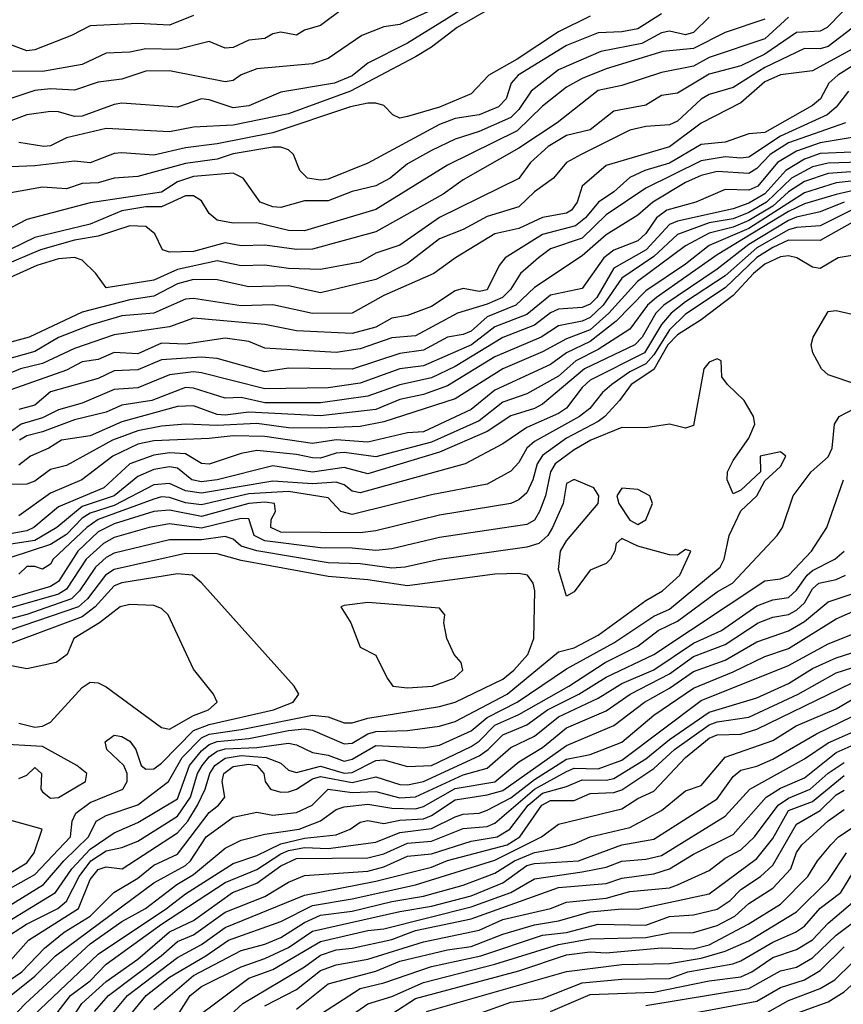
# Model space of a CAD drawing. Header units: metres. Extents: x -51132 to -49532, y -231222 to -229437.
# Tile 410 of 656: x -50319 to -50267, y -230477 to -230415. Entities that reach past the tile are written whole.
import ezdxf

# ---------------------------------------------------------------- set-up
doc = ezdxf.new("R2010")
doc.units = ezdxf.units.M
for name, color, linetype in [('CONTOUR_HALF', 8, 'Continuous'), ('CONTOUR_INDEX', 1, 'Continuous'), ('CONTOUR_INTER', 3, 'Continuous')]:
    doc.layers.add(name, color=color, linetype=linetype)

msp = doc.modelspace()

# ---------------------------------------------------------------- linework, layer by layer
at = {"layer": 'CONTOUR_HALF'}
for points, elevation in [([(-50287.08, -230413.222), (-50291.451, -230415.759), (-50293.08, -230417.005), (-50294.08, -230417.606), (-50298.192, -230419.759), (-50302.08, -230421.191), (-50305.58, -230421.92), (-50308.08, -230422.042), (-50309.58, -230422.33), (-50313.58, -230422.127), (-50316.08, -230422.717), (-50317.08, -230423.203), (-50317.496, -230423.259), (-50319.08, -230422.999)], 42.5), ([(-50267.183, -230414.759), (-50268.151, -230415.759), (-50268.58, -230415.978), (-50270.08, -230416.07), (-50272.08, -230417.426), (-50273.58, -230418.162), (-50275.58, -230418.697), (-50277.58, -230419.893), (-50278.58, -230420.037), (-50279.58, -230420.64), (-50281.58, -230421.02), (-50283.08, -230422.197), (-50284.58, -230422.562), (-50285.735, -230423.259), (-50286.837, -230424.259), (-50287.58, -230425.274), (-50292.58, -230427.725), (-50295.08, -230429.478), (-50296.58, -230429.977), (-50297.58, -230430.544), (-50300.08, -230431.013), (-50302.08, -230430.937), (-50303.58, -230430.723), (-50305.08, -230430.777), (-50306.58, -230430.462), (-50309.08, -230431.007), (-50310.58, -230431.675), (-50313.58, -230432.166), (-50314.228, -230431.259), (-50315.08, -230430.408), (-50315.58, -230430.249), (-50316.58, -230430.339), (-50317.945, -230430.759), (-50320.08, -230431.728)], 39.5), ([(-50293.302, -230414.759), (-50295.08, -230415.562), (-50296.08, -230415.707), (-50297.46, -230416.259), (-50299.58, -230417.703), (-50300.58, -230418.051), (-50304.08, -230418.362), (-50305.08, -230418.743), (-50305.58, -230419.087), (-50306.08, -230419.172), (-50309.58, -230418.479), (-50311.08, -230418.503), (-50312.58, -230419.001), (-50314.08, -230419.201), (-50315.58, -230419.7), (-50317.08, -230419.63), (-50318.08, -230419.72), (-50320.08, -230420.398)], 43.5), ([(-50278.58, -230414.888), (-50280.08, -230415.832), (-50281.08, -230416.037), (-50282.58, -230416.095), (-50284.58, -230416.898), (-50287.619, -230418.759), (-50288.053, -230419.259), (-50288.378, -230420.259), (-50288.849, -230420.759), (-50290.08, -230421.258), (-50291.58, -230421.498), (-50292.58, -230421.864), (-50297.08, -230424.308), (-50299.58, -230425.304), (-50300.08, -230425.376), (-50300.89, -230425.259), (-50301.364, -230424.759), (-50301.765, -230423.759), (-50302.08, -230423.465), (-50302.58, -230423.287), (-50303.08, -230423.301), (-50305.58, -230423.717), (-50306.58, -230424.048), (-50308.58, -230424.323), (-50311.58, -230425.15), (-50313.08, -230425.252), (-50314.08, -230425.541), (-50315.08, -230425.588), (-50316.08, -230425.929), (-50317.58, -230425.819), (-50319.58, -230426.169)], 41.5), ([(-50308.08, -230414.994), (-50309.58, -230415.611), (-50311.58, -230415.511), (-50314.58, -230415.641), (-50315.756, -230416.259), (-50318.08, -230417.154), (-50318.58, -230417.219), (-50319.58, -230416.848)], 44.5), ([(-50272.08, -230415.23), (-50274.58, -230416.067), (-50276.58, -230417.076), (-50278.495, -230417.259), (-50282.08, -230418.368), (-50283.58, -230418.96), (-50284.58, -230419.517), (-50286.08, -230420.704), (-50287.675, -230422.259), (-50292.08, -230424.431), (-50296.58, -230427.216), (-50301.08, -230428.578), (-50302.08, -230428.552), (-50304.08, -230428.069), (-50305.58, -230428.094), (-50306.58, -230427.904), (-50307.08, -230427.479), (-50307.58, -230426.676), (-50308.08, -230426.353), (-50308.58, -230426.361), (-50310.08, -230427.048), (-50311.08, -230427.061), (-50312.58, -230427.315), (-50314.58, -230428.152), (-50318.08, -230428.984), (-50319.58, -230429.733)], 40.5), ([(-50266.58, -230417.127), (-50269.08, -230418.487), (-50271.08, -230418.743), (-50272.08, -230419.175), (-50273.58, -230420.511), (-50276.08, -230421.775), (-50278.08, -230423.271), (-50282.08, -230424.447), (-50283.589, -230425.759), (-50283.905, -230426.759), (-50284.249, -230427.259), (-50284.58, -230427.463), (-50286.08, -230427.72), (-50287.58, -230428.417), (-50289.08, -230428.754), (-50291.567, -230430.259), (-50292.94, -230431.259), (-50296.08, -230432.644), (-50298.08, -230433.755), (-50300.58, -230433.787), (-50303.08, -230433.24), (-50305.08, -230433.291), (-50308.08, -230432.826), (-50308.58, -230432.877), (-50310.564, -230433.759), (-50312.58, -230433.931), (-50314.58, -230434.509), (-50316.58, -230435.299), (-50318.08, -230436.178), (-50320.08, -230436.738)], 38.5), ([(-50266.8, -230419.759), (-50267.58, -230420.767), (-50268.142, -230421.259), (-50271.08, -230422.613), (-50273.08, -230423.919), (-50273.58, -230423.997), (-50274.58, -230423.911), (-50276.08, -230424.162), (-50279.58, -230425.877), (-50282.08, -230427.553), (-50283.58, -230429.035), (-50285.58, -230429.709), (-50286.329, -230430.259), (-50287.461, -230431.259), (-50288.102, -230432.259), (-50288.609, -230432.759), (-50289.58, -230433.196), (-50291.442, -230433.759), (-50294.08, -230435.177), (-50295.58, -230435.319), (-50297.58, -230436.011), (-50299.08, -230436.228), (-50303.58, -230435.968), (-50304.58, -230435.55), (-50306.08, -230435.327), (-50308.58, -230435.712), (-50310.08, -230435.654), (-50311.58, -230436.309), (-50313.08, -230436.243), (-50314.08, -230436.665), (-50315.08, -230436.817), (-50316.08, -230437.353), (-50319.58, -230438.583)], 37.5), ([(-50266.08, -230422.6), (-50268.58, -230423.033), (-50270.08, -230423.554), (-50271.287, -230424.259), (-50272.524, -230425.759), (-50273.08, -230426.004), (-50274.58, -230425.972), (-50276.426, -230426.759), (-50278.249, -230427.259), (-50278.911, -230427.759), (-50279.58, -230428.727), (-50280.08, -230429.205), (-50281.58, -230429.782), (-50282.218, -230430.259), (-50283.58, -230432.205), (-50285.58, -230432.616), (-50287.08, -230433.836), (-50289.08, -230434.621), (-50290.56, -230435.759), (-50293.58, -230437.071), (-50295.08, -230437.265), (-50297.58, -230438.162), (-50299.58, -230438.461), (-50303.58, -230438.526), (-50307.58, -230437.506), (-50308.08, -230437.444), (-50309.58, -230437.641), (-50311.58, -230438.47), (-50313.08, -230438.555), (-50315.08, -230439.419), (-50316.58, -230439.847), (-50317.58, -230440.355), (-50318.93, -230440.759), (-50320.08, -230441.589)], 36.5), ([(-50266.08, -230424.251), (-50268.08, -230424.296), (-50269.08, -230424.543), (-50270.397, -230425.259), (-50271.974, -230426.759), (-50273.08, -230427.407), (-50274.08, -230427.82), (-50275.58, -230428.073), (-50277.58, -230428.809), (-50279.08, -230430.181), (-50281.08, -230431.556), (-50282.262, -230433.259), (-50283.08, -230434.028), (-50283.58, -230434.264), (-50285.08, -230434.561), (-50286.16, -230435.259), (-50289.08, -230436.511), (-50292.08, -230438.338), (-50293.58, -230438.877), (-50295.08, -230439.205), (-50296.58, -230439.826), (-50300.08, -230440.216), (-50304.58, -230439.985), (-50306.08, -230440.176), (-50306.58, -230440.137), (-50308.08, -230439.597), (-50309.08, -230439.638), (-50312.58, -230440.606), (-50314.58, -230441.478), (-50316.384, -230441.759), (-50317.186, -230442.259), (-50318.352, -230442.759), (-50319.08, -230443.337)], 35.5), ([(-50266.08, -230425.368), (-50267.58, -230425.548), (-50269.58, -230426.174), (-50273.08, -230428.412), (-50275.58, -230429.489), (-50277.08, -230430.66), (-50279.58, -230432.349), (-50281.433, -230434.259), (-50283.08, -230435.55), (-50284.566, -230436.259), (-50285.58, -230436.996), (-50289.08, -230438.617), (-50290.58, -230439.818), (-50293.58, -230441.242), (-50294.58, -230441.296), (-50297.08, -230441.881), (-50299.08, -230441.745), (-50300.58, -230441.968), (-50303.58, -230441.533), (-50305.58, -230441.476), (-50307.08, -230441.662), (-50310.58, -230441.805), (-50311.58, -230442), (-50313.166, -230442.759), (-50315.11, -230444.259), (-50317.08, -230445.108), (-50319.08, -230446.519)], 34.5), ([(-50267.08, -230426.77), (-50268.58, -230427.376), (-50270.08, -230427.697), (-50270.58, -230427.92), (-50273.08, -230429.432), (-50275.08, -230430.993), (-50278.433, -230433.259), (-50278.934, -230433.759), (-50279.8, -230435.259), (-50280.277, -230435.759), (-50283.44, -230437.259), (-50286.08, -230439.484), (-50286.58, -230439.756), (-50288.08, -230440.226), (-50289.58, -230441.206), (-50292.58, -230442.504), (-50297.08, -230443.884), (-50298.58, -230443.488), (-50300.58, -230443.779), (-50303.08, -230443.372), (-50306.58, -230444.252), (-50307.58, -230444.377), (-50308.17, -230444.259), (-50309.08, -230443.519), (-50309.58, -230443.432), (-50310.58, -230443.612), (-50311.58, -230444.049), (-50313.08, -230445.275), (-50315.08, -230445.948), (-50316.677, -230447.259), (-50318.08, -230448.071), (-50319.58, -230448.303)], 33.5), ([(-50266.58, -230428.043), (-50268.58, -230429.18), (-50270.58, -230429.166), (-50271.58, -230429.61), (-50272.58, -230430.243), (-50274.58, -230432.166), (-50277.08, -230433.816), (-50278.08, -230434.813), (-50279.08, -230436.38), (-50279.58, -230436.953), (-50280.58, -230437.445), (-50281.725, -230438.259), (-50282.295, -230438.759), (-50283.101, -230439.759), (-50283.757, -230440.259), (-50286.58, -230441.842), (-50287.07, -230442.259), (-50287.58, -230443.172), (-50288.08, -230443.713), (-50289.58, -230444.526), (-50293.08, -230445.197), (-50298.08, -230446.432), (-50298.784, -230446.259), (-50299.58, -230445.396), (-50302.08, -230444.998), (-50304.58, -230445.147), (-50307.58, -230445.828), (-50308.58, -230445.71), (-50309.58, -230445.365), (-50310.08, -230445.329), (-50310.58, -230445.475), (-50314.08, -230446.76), (-50314.795, -230447.259), (-50316.921, -230449.259), (-50317.08, -230449.566), (-50317.58, -230449.894), (-50318.08, -230449.713), (-50318.58, -230449.711), (-50319.08, -230450.191)], 32.5), ([(-50320.08, -230473.211), (-50318.593, -230472.259), (-50316.616, -230471.259), (-50316.08, -230470.808), (-50315.27, -230469.259), (-50314.55, -230468.259), (-50313.58, -230467.635), (-50312.58, -230467.415), (-50311.58, -230467.021), (-50309.08, -230465.449), (-50308.26, -230464.259), (-50307.815, -230462.759), (-50307.524, -230462.259), (-50307.08, -230461.712), (-50306.58, -230461.356), (-50306.08, -230461.208), (-50304.08, -230461.118), (-50302.08, -230460.842), (-50301.58, -230460.949), (-50300.58, -230461.447), (-50299.58, -230461.615), (-50298.58, -230461.974), (-50298.08, -230461.864), (-50296.58, -230460.999), (-50293.58, -230461.146), (-50292.58, -230460.974), (-50290.58, -230460.075), (-50289.58, -230459.232), (-50287.671, -230458.259), (-50284.58, -230456.166), (-50281.58, -230454.524), (-50279.08, -230452.846), (-50278.08, -230452.402), (-50274.898, -230449.759), (-50274.637, -230449.259), (-50274.313, -230447.759), (-50273.58, -230446.209), (-50272.58, -230445.273), (-50272.08, -230444.31), (-50271.08, -230443.413), (-50270.76, -230442.759), (-50271.08, -230442.489), (-50272.366, -230442.759), (-50272.355, -230443.759), (-50273.58, -230444.914), (-50274.08, -230445.142), (-50274.446, -230444.259), (-50274.42, -230443.759), (-50274.08, -230443.029), (-50273.08, -230441.639), (-50272.705, -230440.759), (-50272.793, -230440.259), (-50273.373, -230439.259), (-50274.428, -230438.259), (-50274.777, -230437.759), (-50274.836, -230436.759), (-50275.08, -230436.627), (-50275.58, -230436.835), (-50275.911, -230437.259), (-50276.58, -230440.832), (-50277.08, -230441.009), (-50278.08, -230440.759), (-50279.58, -230440.986), (-50281.08, -230440.967), (-50283.041, -230441.759), (-50284.08, -230442.37), (-50285.287, -230443.259), (-50285.585, -230443.759), (-50285.893, -230445.259), (-50286.281, -230446.259), (-50286.58, -230446.79), (-50287.08, -230447.075), (-50292.58, -230447.884), (-50295.58, -230448.606), (-50296.58, -230448.706), (-50298.08, -230448.558), (-50300.08, -230448.549), (-50303.58, -230448.1), (-50304.254, -230447.759), (-50304.58, -230446.72), (-50305.08, -230446.695), (-50307.58, -230447.295), (-50309.58, -230447.032), (-50310.858, -230447.259), (-50313.08, -230447.885), (-50313.745, -230448.259), (-50314.834, -230449.259), (-50316.08, -230451.157), (-50316.58, -230451.461), (-50321.08, -230452.752)], 31.5), ([(-50320.58, -230476.388), (-50318.882, -230475.259), (-50317.452, -230473.759), (-50316.218, -230472.759), (-50314.578, -230471.759), (-50313.099, -230470.259), (-50311.58, -230469.365), (-50310.58, -230468.535), (-50309.08, -230467.838), (-50307.08, -230465.228), (-50306.49, -230464.759), (-50306.104, -230464.259), (-50306.273, -230463.259), (-50306.171, -230462.759), (-50305.58, -230462.323), (-50304.58, -230462.175), (-50304.08, -230462.267), (-50303.649, -230462.759), (-50303.556, -230463.259), (-50303.22, -230463.759), (-50302.58, -230463.941), (-50302.08, -230463.925), (-50301.58, -230463.74), (-50300.58, -230463.104), (-50300.08, -230462.961), (-50298.08, -230463.324), (-50296.58, -230462.971), (-50295.08, -230463.461), (-50294.58, -230463.475), (-50293.58, -230463.26), (-50290.08, -230461.638), (-50289.502, -230461.259), (-50288.58, -230460.325), (-50287.08, -230459.705), (-50285.774, -230458.759), (-50283.801, -230457.759), (-50282.08, -230456.696), (-50279.08, -230455.265), (-50272.08, -230450.614), (-50271.08, -230450.497), (-50270.58, -230450.279), (-50269.14, -230448.759), (-50268.17, -230447.259), (-50267.13, -230444.259)], 32.5), ([(-50321.08, -230471.94), (-50317.516, -230469.759), (-50316.249, -230468.259), (-50314.693, -230466.759), (-50314.206, -230465.759), (-50313.58, -230465.404), (-50311.58, -230464.729), (-50309.644, -230463.259), (-50308.793, -230461.759), (-50307.58, -230460.508), (-50307.08, -230460.282), (-50305.08, -230459.994), (-50300.58, -230459.076), (-50299.58, -230459.188), (-50298.58, -230459.574), (-50298.08, -230459.562), (-50297.08, -230459.27), (-50292.58, -230458.544), (-50291.58, -230458.269), (-50288.58, -230456.812), (-50287.893, -230456.259), (-50287.014, -230455.259), (-50286.636, -230454.259), (-50286.57, -230451.259), (-50286.681, -230450.759), (-50287.031, -230450.259), (-50287.58, -230450.161), (-50289.08, -230450.206), (-50294.58, -230450.94), (-50297.08, -230450.553), (-50299.58, -230450.344), (-50305.08, -230449.33), (-50306.58, -230448.928), (-50308.58, -230448.901), (-50313.08, -230449.9), (-50313.621, -230450.259), (-50314.762, -230451.759), (-50315.323, -230452.259), (-50320.58, -230454.053)], 30.5), ([(-50319.58, -230478.222), (-50318.656, -230477.259), (-50314.58, -230473.492), (-50312.58, -230472.092), (-50311.101, -230471.259), (-50309.13, -230469.759), (-50308.08, -230469.122), (-50306.08, -230467.462), (-50305.08, -230466.96), (-50303.58, -230466.582), (-50301.409, -230466.259), (-50300.08, -230465.745), (-50299.08, -230465.024), (-50298.58, -230464.862), (-50297.08, -230464.704), (-50295.58, -230464.948), (-50294.08, -230464.981), (-50293.58, -230464.836), (-50291.58, -230463.712), (-50289.08, -230463.294), (-50287.58, -230462.016), (-50286.08, -230461.126), (-50284.58, -230459.876), (-50282.08, -230458.817), (-50280.557, -230457.759), (-50278.08, -230456.491), (-50276.58, -230455.397), (-50274.58, -230454.633), (-50272.491, -230453.259), (-50271.58, -230452.918), (-50270.58, -230452.734), (-50270.08, -230452.47), (-50269.58, -230452.011), (-50269.08, -230451.123), (-50268.669, -230450.759), (-50267.58, -230450.545), (-50266.994, -230450.259)], 33.5), ([(-50319.08, -230459.582), (-50318.08, -230459.851), (-50317.58, -230459.788), (-50317.08, -230459.517), (-50315.08, -230457.343), (-50314.58, -230457.017), (-50314.08, -230457.042), (-50313.58, -230457.303), (-50310.08, -230459.865), (-50309.58, -230459.968), (-50308.08, -230459.102), (-50307.137, -230458.759), (-50306.573, -230458.259), (-50306.819, -230457.759), (-50308.08, -230456.184), (-50309.67, -230452.759), (-50310.08, -230452.362), (-50310.58, -230452.182), (-50312.08, -230452.116), (-50312.703, -230452.259), (-50313.989, -230453.259), (-50315.613, -230454.259), (-50316.032, -230455.259), (-50316.721, -230455.759), (-50318.58, -230456.158), (-50320.08, -230455.868)], 29.5), ([(-50317.08, -230478.386), (-50315.816, -230476.759), (-50314.58, -230475.834), (-50313.58, -230474.769), (-50310.08, -230472.249), (-50306.08, -230469.64), (-50304.08, -230468.82), (-50302.58, -230467.821), (-50302.08, -230467.614), (-50301.08, -230467.419), (-50299.58, -230467.485), (-50296.58, -230467.096), (-50295.08, -230466.472), (-50293.08, -230466.232), (-50291.58, -230465.487), (-50291.08, -230465.333), (-50290.08, -230465.271), (-50289.58, -230465.078), (-50288.08, -230464.294), (-50286.58, -230463.14), (-50284.58, -230461.861), (-50283.08, -230461.572), (-50281.08, -230460.784), (-50279.08, -230459.09), (-50276.58, -230457.384), (-50274.08, -230456.365), (-50272.08, -230455.379), (-50270.58, -230454.882), (-50267.58, -230453.006), (-50264.736, -230451.759)], 34.5), ([(-50314.31, -230477.759), (-50313.419, -230476.759), (-50310.114, -230474.259), (-50309.08, -230473.337), (-50308.08, -230472.929), (-50306.08, -230471.504), (-50303.58, -230470.512), (-50302.08, -230469.602), (-50301.08, -230469.188), (-50297.08, -230468.908), (-50296.08, -230468.642), (-50294.58, -230467.97), (-50293.08, -230467.832), (-50290.58, -230467.019), (-50288.932, -230466.759), (-50288.138, -230466.259), (-50286.98, -230464.759), (-50286.08, -230464.008), (-50284.58, -230463.585), (-50283.58, -230463.156), (-50282.08, -230463.186), (-50281.58, -230463.086), (-50279.58, -230461.83), (-50278.08, -230460.625), (-50275.58, -230458.892), (-50272.58, -230457.984), (-50270.58, -230457.082), (-50269.08, -230456.153), (-50267.58, -230455.482), (-50266.08, -230454.985)], 35.5), ([(-50312.58, -230478.628), (-50311.053, -230476.759), (-50309.58, -230475.595), (-50307.296, -230474.259), (-50305.876, -230473.259), (-50302.58, -230472.082), (-50300.58, -230471.079), (-50298.08, -230470.661), (-50294.08, -230469.773), (-50289.08, -230468.227), (-50286.158, -230466.759), (-50285.08, -230465.962), (-50281.08, -230464.993), (-50280.08, -230464.342), (-50279.08, -230463.876), (-50277.073, -230461.759), (-50275.58, -230460.528), (-50275.08, -230460.323), (-50273.58, -230460.289), (-50272.58, -230459.964), (-50266.58, -230457.048)], 36.5), ([(-50270.58, -230478.059), (-50268.08, -230477.156), (-50267.08, -230476.527), (-50265.08, -230474.716), (-50262.651, -230472.259), (-50260.95, -230470.259), (-50260.08, -230469.658), (-50258.58, -230469.148), (-50257.58, -230469.086), (-50255.08, -230468.575), (-50253.58, -230468.069), (-50252.08, -230468.072), (-50250.58, -230467.912), (-50249.791, -230467.759), (-50249.08, -230467.457), (-50247.58, -230466.261), (-50241.459, -230459.759), (-50240.08, -230458.929)], 44.5), ([(-50309.08, -230478.004), (-50308.278, -230476.759), (-50307.58, -230476.182), (-50305.08, -230474.946), (-50303.58, -230474.42), (-50302.08, -230473.719), (-50300.58, -230472.691), (-50295.08, -230471.447), (-50293.08, -230471.127), (-50290.58, -230470.467), (-50288.58, -230469.653), (-50287.08, -230468.566), (-50286.58, -230468.437), (-50283.814, -230468.259), (-50281.08, -230467.253), (-50279.08, -230466.903), (-50275.08, -230464.356), (-50274.08, -230462.958), (-50273.58, -230462.561), (-50272.58, -230462.297), (-50271.58, -230461.86), (-50268.818, -230460.259), (-50266.58, -230459.177)], 37.5), ([(-50306.58, -230478.736), (-50304.959, -230477.259), (-50301.08, -230474.948), (-50300.08, -230474.219), (-50299.08, -230473.873), (-50298.08, -230473.772), (-50295.58, -230473.214), (-50294.08, -230472.664), (-50290.58, -230471.926), (-50285.08, -230469.937), (-50282.08, -230469.697), (-50281.08, -230469.353), (-50279.08, -230469.088), (-50278.08, -230468.768), (-50276.58, -230467.834), (-50274.08, -230466.598), (-50271.982, -230464.259), (-50271.08, -230463.693), (-50269.58, -230463.037), (-50267.58, -230461.446), (-50266.08, -230460.767)], 38.5), ([(-50319.08, -230463.07), (-50318.58, -230462.868), (-50318.08, -230462.394), (-50317.645, -230462.759), (-50317.684, -230463.759), (-50317.58, -230463.916), (-50317.08, -230464.316), (-50316.58, -230464.279), (-50314.879, -230463.259), (-50314.798, -230462.759), (-50315.418, -230462.259), (-50317.58, -230461.054), (-50320.58, -230460.899)], 29.5), ([(-50301.58, -230477.617), (-50299.58, -230476.013), (-50296.58, -230475.213), (-50295.08, -230474.588), (-50292.08, -230473.862), (-50290.58, -230473.657), (-50288.58, -230472.885), (-50286.58, -230472.297), (-50285.08, -230472.035), (-50283.08, -230471.488), (-50281.08, -230471.286), (-50280.08, -230471.319), (-50275.58, -230470.349), (-50272.58, -230468.112), (-50271.58, -230466.854), (-50270.58, -230465.096), (-50269.08, -230464.529), (-50267.08, -230462.879)], 39.5), ([(-50300.08, -230479.356), (-50297.08, -230477.272), (-50295.58, -230476.818), (-50293.58, -230475.937), (-50289.08, -230474.78), (-50285.08, -230473.528), (-50283.08, -230473.171), (-50279.58, -230473.102), (-50278.08, -230472.799), (-50276.58, -230472.789), (-50275.08, -230472.343), (-50273.969, -230471.759), (-50273.08, -230470.956), (-50271.58, -230469.982), (-50270.446, -230468.759), (-50270.08, -230467.738), (-50269.752, -230467.259), (-50268.08, -230465.736), (-50267.08, -230465.032)], 40.5), ([(-50319.58, -230469.002), (-50318.58, -230468.389), (-50318.111, -230467.759), (-50317.61, -230466.259), (-50320.58, -230465.454)], 29.5), ([(-50293.387, -230477.759), (-50284.58, -230475.228), (-50281.08, -230474.8), (-50278.08, -230474.728), (-50276.08, -230474.401), (-50274.58, -230473.956), (-50273.08, -230473.298), (-50270.08, -230471.488), (-50268.08, -230469.502), (-50266.935, -230467.759)], 41.5), ([(-50285.58, -230477.763), (-50283.08, -230476.678), (-50279.08, -230476.533), (-50275.58, -230475.831), (-50273.58, -230475.577), (-50272.89, -230475.259), (-50271.58, -230474.363), (-50270.08, -230473.846), (-50269.08, -230473.233), (-50268.08, -230472.183), (-50266.413, -230470.759)], 42.5), ([(-50277.08, -230477.948), (-50272.58, -230477.114), (-50271.08, -230476.241), (-50269.58, -230475.76), (-50268.58, -230475.169), (-50267.08, -230473.674)], 43.5)]:
    msp.add_lwpolyline(points, dxfattribs=dict(at, elevation=elevation))
at = {"layer": 'CONTOUR_INDEX'}
for points, elevation in [([(-50270.58, -230415.097), (-50272.08, -230416.479), (-50275.58, -230417.646), (-50276.58, -230418.183), (-50278.58, -230418.591), (-50281.08, -230419.407), (-50282.58, -230419.72), (-50285.169, -230421.759), (-50287.58, -230423.354), (-50291.08, -230425.355), (-50292.347, -230426.259), (-50296.58, -230428.64), (-50300.58, -230429.722), (-50301.58, -230429.751), (-50303.58, -230429.479), (-50305.08, -230429.512), (-50306.08, -230429.325), (-50308.08, -230429.875), (-50309.58, -230429.917), (-50310.022, -230429.759), (-50310.51, -230428.759), (-50311.08, -230428.297), (-50312.08, -230428.26), (-50314.08, -230428.899), (-50315.58, -230429.149), (-50317.723, -230429.759), (-50320.08, -230430.78)], 40), ([(-50266.08, -230424.808), (-50268.08, -230424.961), (-50269.58, -230425.463), (-50270.58, -230426.11), (-50271.58, -230427.005), (-50273.08, -230427.919), (-50274.08, -230428.344), (-50275.58, -230428.712), (-50277.08, -230429.522), (-50280.097, -230431.759), (-50281.905, -230433.759), (-50283.08, -230434.798), (-50284.58, -230435.372), (-50286.08, -230436.196), (-50288.58, -230437.264), (-50291.58, -230439.164), (-50296.08, -230440.611), (-50297.58, -230440.905), (-50300.08, -230441.001), (-50302.08, -230440.991), (-50304.08, -230440.712), (-50306.58, -230440.828), (-50308.58, -230440.755), (-50310.08, -230440.87), (-50311.58, -230441.175), (-50313.184, -230441.759), (-50316.08, -230443.344), (-50317.08, -230443.598), (-50318.08, -230444.346), (-50318.58, -230444.528), (-50319.58, -230444.556)], 35), ([(-50321.58, -230471.072), (-50318.08, -230469.127), (-50315.828, -230466.759), (-50315.708, -230465.759), (-50315.488, -230465.259), (-50314.58, -230464.586), (-50312.527, -230463.759), (-50312.252, -230463.259), (-50312.263, -230462.759), (-50312.473, -230462.259), (-50313.543, -230461.259), (-50313.632, -230460.759), (-50313.08, -230460.351), (-50312.58, -230460.422), (-50312.08, -230460.729), (-50311.701, -230461.259), (-50311.372, -230462.259), (-50311.08, -230462.486), (-50310.58, -230462.47), (-50310.08, -230462.116), (-50308.08, -230460.05), (-50307.08, -230459.666), (-50303.028, -230458.759), (-50301.784, -230458.259), (-50301.427, -230457.759), (-50301.726, -230457.259), (-50307.58, -230450.748), (-50308.143, -230450.259), (-50309.08, -230450.189), (-50312.58, -230450.738), (-50313.08, -230450.941), (-50314.264, -230452.259), (-50315.08, -230452.884), (-50320.58, -230454.926)], 30), ([(-50298.58, -230452.185), (-50298.781, -230452.259), (-50298.166, -230453.259), (-50297.58, -230454.791), (-50296.58, -230455.298), (-50295.879, -230456.759), (-50295.513, -230457.259), (-50294.58, -230457.37), (-50293.021, -230457.259), (-50291.647, -230456.759), (-50291.11, -230456.259), (-50291.206, -230455.759), (-50291.641, -230455.259), (-50292.117, -230454.259), (-50292.301, -230453.259), (-50292.237, -230452.759), (-50292.58, -230452.343), (-50297.08, -230451.985), (-50298.58, -230452.185)], 30), ([(-50316.089, -230478.759), (-50315.102, -230477.259), (-50313.58, -230475.859), (-50311.58, -230474.459), (-50309.58, -230472.741), (-50308.08, -230472.022), (-50305.614, -230470.259), (-50304.08, -230469.68), (-50302.58, -230468.589), (-50301.58, -230468.118), (-50297.08, -230468.086), (-50296.08, -230467.813), (-50294.58, -230467.141), (-50293.08, -230467.034), (-50291.08, -230466.236), (-50289.58, -230466.102), (-50289.08, -230465.882), (-50286.58, -230463.759), (-50284.58, -230462.628), (-50284.08, -230462.432), (-50282.58, -230462.478), (-50281.08, -230461.917), (-50276.08, -230458.172), (-50270.58, -230455.949), (-50268.08, -230454.597), (-50265.08, -230453.387)], 35), ([(-50301.08, -230478.586), (-50297.58, -230476.307), (-50296.08, -230475.96), (-50293.08, -230474.927), (-50289.966, -230474.259), (-50286.08, -230472.945), (-50284.58, -230472.772), (-50282.58, -230472.252), (-50279.58, -230472.308), (-50278.08, -230471.78), (-50276.58, -230471.662), (-50275.08, -230471.314), (-50274.269, -230470.759), (-50273.58, -230470.074), (-50272.347, -230469.259), (-50271.58, -230468.535), (-50270.08, -230465.962), (-50268.58, -230465.086), (-50267.58, -230464.097), (-50267.08, -230463.806)], 40)]:
    msp.add_lwpolyline(points, dxfattribs=dict(at, elevation=elevation))
at = {"layer": 'CONTOUR_INTER'}
for points, elevation in [([(-50290.08, -230413.927), (-50294.58, -230416.739), (-50297.08, -230418.007), (-50298.08, -230418.801), (-50299.182, -230419.259), (-50302.58, -230419.829), (-50304.58, -230420.698), (-50305.58, -230420.812), (-50307.08, -230420.308), (-50307.58, -230420.258), (-50309.08, -230420.771), (-50312.58, -230420.532), (-50313.08, -230420.598), (-50315.08, -230421.349), (-50315.58, -230421.365), (-50316.58, -230421.073), (-50317.08, -230421.056), (-50318.58, -230421.266), (-50320.08, -230421.836)], 43), ([(-50298.58, -230414.511), (-50300.08, -230415.625), (-50301.08, -230415.93), (-50301.58, -230416.229), (-50302.58, -230416.048), (-50303.08, -230416.164), (-50303.58, -230416.455), (-50304.58, -230416.555), (-50305.58, -230417.015), (-50306.08, -230417.067), (-50307.08, -230416.643), (-50309.08, -230417.143), (-50311.08, -230417.1), (-50312.08, -230417.305), (-50313.58, -230417.373), (-50315.08, -230418.083), (-50317.58, -230418.527), (-50320.58, -230418.516)], 44), ([(-50283.08, -230415.038), (-50285.08, -230416.037), (-50287.675, -230417.759), (-50289.471, -230418.759), (-50290.58, -230419.942), (-50292.58, -230420.774), (-50294.58, -230421.373), (-50295.08, -230421.474), (-50295.519, -230421.259), (-50296.08, -230420.678), (-50296.58, -230420.514), (-50297.08, -230420.533), (-50298.182, -230420.759), (-50303.08, -230422.385), (-50306.58, -230423.093), (-50308.58, -230423.334), (-50310.58, -230423.802), (-50312.58, -230423.658), (-50313.08, -230423.702), (-50314.58, -230424.279), (-50315.58, -230424.182), (-50318.08, -230424.479), (-50320.08, -230424.55)], 42), ([(-50275.58, -230415.1), (-50276.58, -230416.077), (-50277.08, -230416.222), (-50278.08, -230415.988), (-50278.58, -230416.098), (-50279.821, -230416.759), (-50282.413, -230417.259), (-50285.08, -230418.423), (-50286.802, -230419.759), (-50287.58, -230420.92), (-50288.08, -230421.436), (-50290.08, -230422.307), (-50291.58, -230422.792), (-50293.08, -230423.508), (-50294.58, -230424.353), (-50295.687, -230425.259), (-50296.58, -230425.723), (-50298.08, -230426.083), (-50299.58, -230426.668), (-50301.08, -230426.677), (-50302.58, -230427.1), (-50303.08, -230427.062), (-50303.872, -230426.759), (-50304.945, -230425.259), (-50305.58, -230424.927), (-50308.08, -230425.142), (-50309.08, -230425.483), (-50310.08, -230426.125), (-50314.58, -230426.802), (-50318.58, -230427.851), (-50319.58, -230428.378)], 41), ([(-50266.58, -230415.805), (-50268.08, -230416.951), (-50268.58, -230417.091), (-50269.58, -230417.071), (-50272.08, -230418.268), (-50274.08, -230419.526), (-50275.58, -230419.979), (-50276.08, -230420.267), (-50277.58, -230421.65), (-50278.08, -230421.888), (-50279.58, -230422.002), (-50280.58, -230422.221), (-50283.655, -230423.759), (-50284.58, -230424.266), (-50285.392, -230425.259), (-50286.58, -230426.113), (-50287.58, -230427.053), (-50289.58, -230427.669), (-50291.08, -230428.487), (-50292.58, -230429.071), (-50294.58, -230430.626), (-50296.58, -230431.627), (-50300.08, -230432.48), (-50302.08, -230432.024), (-50304.58, -230432.086), (-50306.58, -230431.654), (-50308.08, -230431.628), (-50309.08, -230431.903), (-50310.58, -230432.674), (-50312.08, -230432.916), (-50315.08, -230433.687), (-50318.43, -230435.259), (-50319.58, -230435.576)], 39), ([(-50266.58, -230418.193), (-50267.473, -230418.759), (-50268.042, -230419.259), (-50268.563, -230420.259), (-50269.08, -230420.677), (-50272.08, -230422.373), (-50273.08, -230422.462), (-50274.58, -230422.976), (-50276.08, -230423.127), (-50278.08, -230424.294), (-50279.63, -230424.759), (-50280.58, -230425.204), (-50281.58, -230426.114), (-50282.549, -230426.759), (-50283.368, -230427.759), (-50284.012, -230428.259), (-50286.08, -230428.793), (-50288.432, -230430.259), (-50288.82, -230430.759), (-50289.58, -230432.276), (-50290.08, -230432.393), (-50291.08, -230432.21), (-50291.58, -230432.352), (-50293.08, -230433.341), (-50294.58, -230433.893), (-50295.58, -230434.062), (-50296.58, -230434.641), (-50298.08, -230435.042), (-50301.58, -230434.865), (-50303.58, -230434.477), (-50308.08, -230434.075), (-50309.58, -230434.618), (-50313.08, -230435.116), (-50315.58, -230435.989), (-50317.58, -230436.927), (-50318.967, -230437.259), (-50320.08, -230437.726)], 38), ([(-50267.002, -230421.759), (-50270.58, -230423.026), (-50271.73, -230423.759), (-50272.58, -230424.649), (-50273.08, -230424.947), (-50275.08, -230424.825), (-50276.08, -230425.073), (-50277.08, -230425.521), (-50279.142, -230426.759), (-50280.08, -230427.585), (-50282.08, -230428.83), (-50283.58, -230430.146), (-50286.58, -230432.13), (-50287.764, -230433.259), (-50289.58, -230433.99), (-50290.58, -230434.885), (-50291.08, -230435.098), (-50292.08, -230435.274), (-50293.58, -230436.094), (-50295.08, -230436.29), (-50298.08, -230437.284), (-50302.08, -230437.219), (-50303.58, -230437.448), (-50306.58, -230436.602), (-50307.58, -230436.528), (-50310.08, -230436.689), (-50311.58, -230437.335), (-50313.08, -230437.388), (-50314.08, -230437.869), (-50317.08, -230438.705), (-50318.08, -230439.563), (-50319.08, -230439.831)], 37), ([(-50266.58, -230423.607), (-50268.58, -230423.703), (-50269.58, -230424.059), (-50270.748, -230424.759), (-50272.08, -230426.241), (-50273.08, -230426.828), (-50274.08, -230427.175), (-50277.58, -230427.95), (-50278.08, -230428.167), (-50279.543, -230429.759), (-50281.58, -230430.918), (-50282.669, -230432.759), (-50283.08, -230433.193), (-50283.58, -230433.397), (-50285.08, -230433.514), (-50285.58, -230433.725), (-50286.58, -230434.52), (-50288.58, -230435.299), (-50291.58, -230437.125), (-50293.08, -230437.821), (-50295.08, -230438.263), (-50297.08, -230438.98), (-50300.08, -230439.41), (-50303.58, -230439.399), (-50305.08, -230439.063), (-50306.08, -230439.11), (-50308.08, -230438.483), (-50308.58, -230438.44), (-50310.706, -230439.259), (-50312.58, -230439.548), (-50313.58, -230440.002), (-50315.58, -230440.477), (-50317.58, -230441.24), (-50318.58, -230441.491), (-50319.039, -230441.759)], 36), ([(-50265.307, -230425.759), (-50267.58, -230426.271), (-50269.58, -230426.872), (-50270.58, -230427.345), (-50275.08, -230430.081), (-50278.894, -230432.759), (-50279.463, -230433.259), (-50280.584, -230434.759), (-50282.58, -230436.036), (-50283.994, -230436.759), (-50285.08, -230437.721), (-50287.08, -230438.837), (-50288.58, -230439.373), (-50290.08, -230440.536), (-50293.08, -230441.883), (-50296.58, -230442.809), (-50298.58, -230442.545), (-50299.08, -230442.571), (-50300.08, -230442.899), (-50300.58, -230442.875), (-50301.58, -230442.658), (-50304.08, -230442.409), (-50305.08, -230442.608), (-50307.08, -230443.261), (-50307.58, -230443.219), (-50308.58, -230442.613), (-50309.58, -230442.554), (-50310.58, -230442.697), (-50312.091, -230443.259), (-50313.714, -230444.759), (-50316.58, -230445.951), (-50318.135, -230447.259), (-50318.58, -230447.461), (-50320.58, -230447.834)], 34), ([(-50266.62, -230427.259), (-50268.58, -230428.255), (-50270.08, -230428.354), (-50270.58, -230428.512), (-50272.58, -230429.642), (-50274.58, -230431.395), (-50277.08, -230433.037), (-50277.978, -230433.759), (-50278.58, -230434.473), (-50279.661, -230436.259), (-50283.08, -230437.985), (-50283.58, -230438.431), (-50284.58, -230439.749), (-50285.08, -230440.069), (-50287.08, -230440.962), (-50288.58, -230441.986), (-50290.966, -230443.259), (-50297.58, -230445.081), (-50298.08, -230444.978), (-50298.58, -230444.573), (-50299.08, -230444.41), (-50300.58, -230444.509), (-50303.08, -230444.345), (-50307.58, -230445.107), (-50308.58, -230444.955), (-50309.58, -230444.478), (-50310.58, -230444.573), (-50313.08, -230445.879), (-50314.58, -230446.35), (-50315.08, -230446.67), (-50316.08, -230447.707), (-50317.08, -230448.329), (-50319.58, -230449.161)], 33), ([(-50266.58, -230430.116), (-50267.45, -230430.259), (-50268.58, -230430.94), (-50269.08, -230430.849), (-50270.051, -230430.259), (-50270.58, -230430.146), (-50271.08, -230430.204), (-50272.08, -230430.677), (-50272.793, -230431.259), (-50274.08, -230432.639), (-50276.08, -230434.168), (-50277.58, -230435.126), (-50278.196, -230435.759), (-50279.08, -230437.314), (-50280.503, -230438.259), (-50281.227, -230439.259), (-50282.162, -230440.259), (-50282.58, -230440.59), (-50284.58, -230441.627), (-50286.08, -230442.715), (-50286.426, -230443.259), (-50286.687, -230444.259), (-50287.08, -230445.079), (-50287.58, -230445.514), (-50288.08, -230445.752), (-50292.58, -230446.49), (-50296.58, -230447.481), (-50297.58, -230447.592), (-50302.58, -230447.562), (-50303.204, -230447.259), (-50303.185, -230446.759), (-50302.908, -230446.259), (-50302.963, -230445.759), (-50303.58, -230445.674), (-50304.594, -230445.759), (-50307.58, -230446.561), (-50309.58, -230446.174), (-50310.58, -230446.261), (-50313.08, -230447.033), (-50314.08, -230447.54), (-50315.364, -230448.759), (-50316.58, -230450.659), (-50317.08, -230450.974), (-50320.08, -230451.854)], 32), ([(-50266.279, -230438.259), (-50268.08, -230437.642), (-50268.499, -230437.259), (-50269.05, -230436.259), (-50269.165, -230435.759), (-50269.028, -230435.259), (-50268.08, -230433.659), (-50267.58, -230433.597), (-50266.58, -230433.819)], 32), ([(-50320.08, -230475.095), (-50318.469, -230473.259), (-50315.315, -230471.259), (-50314.58, -230469.438), (-50314.08, -230468.82), (-50313.58, -230468.649), (-50312.57, -230468.759), (-50309.08, -230466.508), (-50308.422, -230465.759), (-50307.818, -230464.759), (-50307.341, -230463.759), (-50307.038, -230462.759), (-50306.731, -230462.259), (-50306.08, -230461.801), (-50305.08, -230461.627), (-50303.488, -230461.759), (-50302.58, -230462.102), (-50302.08, -230462.546), (-50301.58, -230462.705), (-50300.08, -230462.298), (-50298.58, -230462.749), (-50298.08, -230462.696), (-50296.58, -230461.945), (-50296.08, -230461.909), (-50294.58, -230462.33), (-50293.079, -230462.259), (-50290.58, -230461.061), (-50290.08, -230460.733), (-50289.08, -230459.72), (-50287.58, -230459.054), (-50284.433, -230457.259), (-50282.129, -230455.759), (-50280.08, -230454.744), (-50278.797, -230453.759), (-50277.58, -230453.165), (-50275.08, -230451.312), (-50274.109, -230450.759), (-50271.297, -230447.759), (-50270.973, -230447.259), (-50270.289, -230445.259), (-50269.162, -230443.759), (-50268.08, -230442.805), (-50267.843, -230442.259), (-50267.694, -230440.759), (-50267.388, -230440.259), (-50266.432, -230439.759)], 32), ([(-50320.58, -230472.568), (-50316.776, -230470.259), (-50315.746, -230468.759), (-50314.58, -230467.536), (-50313.08, -230466.503), (-50311.58, -230465.844), (-50309.08, -230464.35), (-50308.331, -230462.259), (-50307.58, -230461.34), (-50307.08, -230460.933), (-50306.58, -230460.744), (-50304.58, -230460.561), (-50302.08, -230460.046), (-50301.08, -230459.954), (-50300.58, -230460.031), (-50298.58, -230460.888), (-50298.08, -230460.86), (-50297.08, -230460.261), (-50296.58, -230460.125), (-50294.58, -230460.06), (-50292.58, -230459.78), (-50291.58, -230459.491), (-50288.317, -230457.759), (-50285.08, -230455.092), (-50284.08, -230454.844), (-50282.58, -230454.048), (-50279.58, -230451.87), (-50278.525, -230451.259), (-50277.441, -230450.259), (-50276.741, -230448.759), (-50277.08, -230448.637), (-50277.58, -230448.997), (-50278.08, -230448.992), (-50280.08, -230448.441), (-50281.08, -230447.951), (-50281.436, -230448.259), (-50281.525, -230448.759), (-50281.804, -230449.259), (-50282.08, -230449.529), (-50283.08, -230449.952), (-50284.08, -230451.324), (-50284.58, -230451.59), (-50285.08, -230449.898), (-50284.947, -230448.759), (-50284.58, -230448.092), (-50282.572, -230445.759), (-50282.536, -230445.259), (-50282.854, -230444.759), (-50284.08, -230444.234), (-50284.58, -230444.498), (-50284.784, -230445.759), (-50285.444, -230447.259), (-50285.754, -230447.759), (-50286.317, -230448.259), (-50287.08, -230448.5), (-50292.58, -230449.278), (-50294.737, -230449.759), (-50295.58, -230449.823), (-50297.58, -230449.547), (-50299.58, -230449.478), (-50304.08, -230448.722), (-50305.08, -230448.429), (-50305.58, -230447.998), (-50306.08, -230447.82), (-50307.58, -230448.042), (-50309.58, -230448.029), (-50313.08, -230448.883), (-50313.58, -230449.157), (-50314.253, -230449.759), (-50315.257, -230451.259), (-50315.757, -230451.759), (-50318.58, -230452.739), (-50320.58, -230453.273)], 31), ([(-50281.08, -230444.786), (-50281.402, -230445.259), (-50281.272, -230445.759), (-50280.58, -230446.79), (-50280.08, -230447.072), (-50279.58, -230446.781), (-50279.161, -230445.759), (-50279.318, -230445.259), (-50280.08, -230444.871), (-50281.08, -230444.786)], 31), ([(-50320.08, -230477.154), (-50318.08, -230475.527), (-50316.775, -230474.259), (-50310.58, -230469.655), (-50308.58, -230468.562), (-50308.254, -230468.259), (-50307.27, -230466.759), (-50305.58, -230465.516), (-50304.08, -230465.208), (-50303.08, -230465.378), (-50301.58, -230465.217), (-50300.596, -230464.759), (-50299.58, -230463.759), (-50298.08, -230463.958), (-50296.58, -230463.902), (-50295.08, -230464.295), (-50294.08, -230464.224), (-50291.08, -230462.853), (-50289.58, -230462.434), (-50288.08, -230461.114), (-50286.58, -230460.399), (-50285.08, -230459.201), (-50282.58, -230458.023), (-50281.08, -230457.1), (-50279.08, -230456.221), (-50276.58, -230454.551), (-50274.796, -230453.759), (-50272.58, -230452.203), (-50271.58, -230451.821), (-50270.58, -230451.664), (-50270.08, -230451.216), (-50269.403, -230450.259), (-50269.08, -230449.98), (-50267.661, -230449.259), (-50267.083, -230448.759)], 33), ([(-50318.962, -230478.759), (-50314.08, -230474.143), (-50309.77, -230471.259), (-50308.58, -230470.337), (-50305.58, -230468.443), (-50304.08, -230467.929), (-50302.58, -230467.186), (-50301.08, -230466.846), (-50299.08, -230466.618), (-50298.193, -230466.259), (-50297.58, -230465.834), (-50297.08, -230465.713), (-50296.08, -230465.911), (-50295.08, -230465.699), (-50293.58, -230465.61), (-50293.08, -230465.411), (-50291.58, -230464.419), (-50289.58, -230464.111), (-50288.58, -230463.835), (-50284.58, -230460.997), (-50281.58, -230459.737), (-50279.651, -230458.259), (-50278.08, -230457.39), (-50276.58, -230456.326), (-50274.58, -230455.614), (-50272.58, -230454.455), (-50270.58, -230453.775), (-50269.58, -230453.194), (-50268.08, -230451.942), (-50266.08, -230451.264)], 34), ([(-50279.58, -230477.37), (-50273.08, -230476.317), (-50271.08, -230475.203), (-50270.08, -230474.975), (-50269.08, -230474.383), (-50267.58, -230472.945), (-50266.08, -230471.824), (-50264.08, -230469.204), (-50261.203, -230467.259), (-50259.58, -230466.631), (-50256.679, -230466.259), (-50254.08, -230465.207), (-50250.58, -230464.562), (-50249.58, -230464.223), (-50248.405, -230463.259), (-50244.58, -230458.398), (-50243.08, -230457.527), (-50239.08, -230455.838)], 43), ([(-50313.493, -230478.259), (-50312.228, -230476.759), (-50309.08, -230474.35), (-50307.58, -230473.534), (-50306.08, -230472.456), (-50301.08, -230470.437), (-50296.58, -230469.544), (-50293.08, -230468.663), (-50292.08, -230468.252), (-50288.311, -230467.259), (-50287.509, -230466.759), (-50286.117, -230464.759), (-50285.58, -230464.468), (-50284.08, -230464.46), (-50283.08, -230464.016), (-50281.58, -230463.965), (-50281.08, -230463.783), (-50279.08, -230462.443), (-50277.758, -230461.259), (-50275.58, -230459.704), (-50275.08, -230459.514), (-50273.08, -230459.215), (-50269.978, -230457.759), (-50267.58, -230456.429), (-50266.08, -230455.927)], 36), ([(-50310.58, -230477.623), (-50308.08, -230475.48), (-50305.08, -230473.918), (-50303.58, -230473.506), (-50302.58, -230473.091), (-50301.08, -230472.147), (-50300.08, -230471.68), (-50298.08, -230471.44), (-50295.58, -230470.826), (-50293.58, -230470.483), (-50291.08, -230469.807), (-50289.08, -230469.046), (-50287.857, -230468.259), (-50286.58, -230467.734), (-50285.08, -230467.47), (-50284.08, -230467.203), (-50283.08, -230466.748), (-50280.58, -230466.167), (-50278.58, -230465.085), (-50277.08, -230463.858), (-50276.08, -230463.522), (-50274.58, -230461.726), (-50271.58, -230460.69), (-50270.102, -230459.759), (-50267.58, -230458.678), (-50265.137, -230457.259)], 37), ([(-50272.08, -230477.909), (-50270.58, -230477.058), (-50268.58, -230476.314), (-50267.67, -230475.759), (-50266.58, -230474.695), (-50265.58, -230473.955), (-50261.08, -230469.315), (-50259.58, -230468.433), (-50259.08, -230468.226), (-50255.58, -230467.849), (-50253.58, -230466.978), (-50251.08, -230466.942), (-50249.08, -230466.222), (-50247.86, -230465.259), (-50246.58, -230463.706), (-50242.777, -230459.759), (-50241.08, -230458.514), (-50238.08, -230457.636)], 44), ([(-50308.08, -230478.266), (-50304.58, -230475.659), (-50303.08, -230475.107), (-50300.08, -230473.343), (-50297.08, -230472.657), (-50296.08, -230472.542), (-50290.58, -230471.166), (-50288.08, -230470.259), (-50286.58, -230469.4), (-50283.58, -230468.953), (-50282.08, -230468.656), (-50281.08, -230468.284), (-50279.58, -230468.17), (-50278.58, -230467.928), (-50274.58, -230465.459), (-50273.024, -230463.759), (-50269.58, -230461.828), (-50268.08, -230460.822), (-50265.08, -230459.496)], 38), ([(-50303.58, -230477.408), (-50301.58, -230476.38), (-50300.08, -230475.183), (-50299.08, -230474.81), (-50297.08, -230474.455), (-50293.58, -230473.371), (-50290.08, -230472.639), (-50288.58, -230471.951), (-50285.58, -230471.277), (-50284.58, -230470.873), (-50282.08, -230470.613), (-50280.58, -230470.191), (-50278.08, -230469.971), (-50277.58, -230469.783), (-50275.58, -230468.872), (-50274.58, -230468.106), (-50273.58, -230467.581), (-50272.722, -230466.759), (-50271.24, -230464.759), (-50270.58, -230464.324), (-50269.21, -230463.759), (-50268.08, -230462.746), (-50267.08, -230462.062)], 39), ([(-50295.58, -230477.905), (-50294.08, -230476.931), (-50287.58, -230475.205), (-50284.58, -230474.195), (-50283.08, -230474.003), (-50282.08, -230474.056), (-50278.58, -230473.754), (-50276.58, -230473.815), (-50275.58, -230473.556), (-50273.118, -230472.259), (-50271.08, -230470.989), (-50269.363, -230469.259), (-50268.758, -230468.259), (-50267.928, -230467.259), (-50267.434, -230466.759), (-50266.58, -230466.18)], 41), ([(-50292.08, -230478.604), (-50288.08, -230477.174), (-50286.08, -230476.937), (-50283.58, -230475.956), (-50281.08, -230475.711), (-50278.08, -230475.684), (-50276.935, -230475.259), (-50274.087, -230474.759), (-50273.58, -230474.568), (-50271.58, -230473.382), (-50270.14, -230472.759), (-50269.58, -230472.388), (-50268.58, -230471.244), (-50267.293, -230470.259), (-50266.072, -230468.259)], 42)]:
    msp.add_lwpolyline(points, dxfattribs=dict(at, elevation=elevation))

doc.saveas('drawing.dxf')
